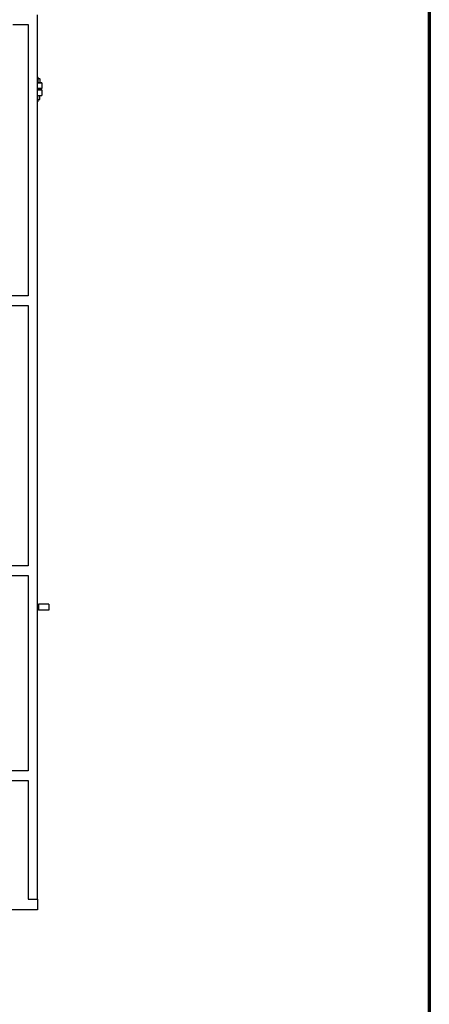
# Model space of a CAD drawing. Header units: inches. Extents: x 5 to 1128, y -85 to 748.
# Tile 576 of 656: x 1053 to 1128, y 154 to 335. Entities that reach past the tile are written whole.
import ezdxf

# ---------------------------------------------------------------- set-up
doc = ezdxf.new("R2010")
doc.units = ezdxf.units.IN
doc.header["$LTSCALE"] = 32
doc.header["$MEASUREMENT"] = 0
doc.layers.add('Border (ANSI)', color=7, linetype='Continuous', lineweight=70)
doc.layers.add('Visible (ANSI)', color=7, linetype='Continuous', lineweight=30)

# ---------------------------------------------------------------- blocks, each defined once
blk = doc.blocks.new('Borders SUPERIOR BORDER')
at = {"layer": 'Border (ANSI)'}
blk.add_line((35.25, 23.375), (35.25, 0.625), dxfattribs=at)

msp = doc.modelspace()

# ---------------------------------------------------------------- linework, layer by layer
at = {"layer": 'Visible (ANSI)'}
for p, q in [((1055.80578, 173.36817), (1055.80578, 336.23367)), ((1051.24328, 334.48367), (1054.05578, 334.48367)), ((1054.05578, 334.48367), (1054.05578, 284.48367)), ((1055.80578, 324.79867), (1055.85558, 324.79867)), ((1055.91808, 324.73617), (1055.80578, 324.73617)), ((1055.85558, 324.79867), (1055.91808, 324.73617)), ((1055.91808, 324.46267), (1055.91808, 324.73617)), ((1056.08346, 324.46267), (1055.80578, 324.46267)), ((1055.80578, 323.72867), (1056.57879, 323.72867)), ((1056.61004, 323.69742), (1055.80578, 323.69742)), ((1055.90215, 323.77376), (1055.90215, 324.41758)), ((1056.16808, 324.46267), (1056.08346, 324.46267)), ((1056.16808, 324.46267), (1056.26359, 324.41813)), ((1056.16808, 323.72867), (1056.26359, 323.7732)), ((1056.26477, 323.77376), (1056.26477, 324.41758)), ((1056.57879, 323.72867), (1056.61004, 323.69742)), ((1056.61004, 323.69742), (1056.61004, 322.69992)), ((1055.80578, 322.69992), (1056.61004, 322.69992)), ((1056.57879, 322.66867), (1055.80578, 322.66867)), ((1055.80578, 322.42367), (1056.61004, 322.42367)), ((1055.80578, 321.36367), (1056.61004, 321.36367)), ((1055.91808, 322.42367), (1055.91808, 322.66867)), ((1056.16808, 321.36367), (1056.19013, 321.35339)), ((1056.16808, 320.67476), (1056.16808, 321.31858)), ((1056.24018, 320.67476), (1056.24018, 321.31858)), ((1056.57879, 322.66867), (1056.61004, 322.69992)), ((1056.61004, 322.42367), (1056.61004, 321.36367)), ((1055.80578, 320.62967), (1055.85558, 320.62967)), ((1055.80578, 320.36117), (1055.91808, 320.36117)), ((1055.85558, 320.29867), (1055.80578, 320.29867)), ((1055.85558, 320.62967), (1056.16808, 320.62967)), ((1055.85558, 320.29867), (1055.91808, 320.36117)), ((1055.91808, 320.36117), (1055.91808, 320.62967)), ((1056.16808, 320.62967), (1056.19013, 320.63995)), ((1054.05578, 284.48367), (1018.05578, 284.48367)), ((1014.22578, 282.73367), (1054.05578, 282.73367)), ((1054.05578, 282.73367), (1054.05578, 234.73367)), ((1054.05578, 234.73367), (1015.14578, 234.73367)), ((1015.14578, 232.98367), (1054.05578, 232.98367)), ((1054.05578, 232.98367), (1054.05578, 196.98367)), ((1055.80578, 227.5542), (1055.92404, 227.5542)), ((1055.92404, 226.7142), (1055.92404, 227.5542)), ((1055.98654, 227.55256), (1055.92404, 227.5542)), ((1055.98654, 227.6942), (1055.98654, 226.5742)), ((1057.86654, 227.6942), (1055.98654, 227.6942)), ((1057.86654, 227.6942), (1057.86654, 226.5742)), ((1055.80578, 226.7142), (1055.92404, 226.7142)), ((1055.98654, 226.71584), (1055.92404, 226.7142)), ((1057.86654, 226.5742), (1055.98654, 226.5742)), ((1054.05578, 196.98367), (1015.14578, 196.98367)), ((1032.61828, 195.23367), (1054.05578, 195.23367)), ((1054.05578, 195.23367), (1054.05578, 173.36817)), ((1054.05578, 173.36817), (1055.80578, 173.36817)), ((1055.80578, 173.36817), (1055.80578, 171.36817)), ((1055.80578, 171.36817), (1049.11828, 171.36817))]:
    msp.add_line(p, q, dxfattribs=at)
for points, weights in [([(1055.90215, 324.41758), (1055.85248, 324.42916), (1055.80578, 324.43765)], [1, 1.00948017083, 1.01422452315]), ([(1055.80578, 323.75369), (1055.85248, 323.76218), (1055.90215, 323.77376)], [1.01422452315, 1.00948017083, 1]), ([(1056.08346, 324.46267), (1055.99931, 324.46267), (1055.90215, 324.41758)], [1, 1.0379548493, 1]), ([(1055.90215, 323.77376), (1055.99931, 323.72867), (1056.08346, 323.72867)], [1, 1.0379548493, 1]), ([(1056.26477, 324.41758), (1056.16761, 324.46267), (1056.08346, 324.46267)], [1, 1.0379548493, 1]), ([(1056.08346, 323.72867), (1056.16761, 323.72867), (1056.26477, 323.77376)], [1, 1.0379548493, 1]), ([(1056.26359, 324.41813), (1056.26418, 324.41786), (1056.26477, 324.41758)], [1.0004459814, 1.00022431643, 1]), ([(1056.26477, 323.77376), (1056.26418, 323.77348), (1056.26359, 323.7732)], [1, 1.00022431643, 1.0004459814]), ([(1055.85558, 321.36367), (1055.83074, 321.36367), (1055.80578, 321.36244)], [1, 1.00630457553, 1.01051467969]), ([(1056.16808, 321.31858), (1056.00062, 321.36367), (1055.85558, 321.36367)], [1, 1.0379548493, 1]), ([(1056.16808, 321.36367), (1056.16808, 321.36367), (1056.16808, 321.31858)], [1, 1.0379548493, 1]), ([(1056.24018, 321.31858), (1056.2017, 321.35325), (1056.16808, 321.36115)], [1, 1.02892942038, 1.01375847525]), ([(1055.80578, 320.6309), (1055.83074, 320.62967), (1055.85558, 320.62967)], [1.01051467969, 1.00630457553, 1]), ([(1055.85558, 320.62967), (1056.00062, 320.62967), (1056.16808, 320.67476)], [1, 1.0379548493, 1]), ([(1056.16808, 320.63218), (1056.2017, 320.64009), (1056.24018, 320.67476)], [1.01375847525, 1.02892942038, 1]), ([(1056.16808, 320.67476), (1056.16808, 320.62967), (1056.16808, 320.62967)], [1, 1.0379548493, 1])]:
    msp.add_rational_spline(points, weights, degree=2, dxfattribs=at)

# ---------------------------------------------------------------- block references
at = {"xscale": 32, "yscale": 32, "zscale": 32}
msp.add_blockref('Borders SUPERIOR BORDER', (0, 0), dxfattribs=at)

doc.saveas('drawing.dxf')
